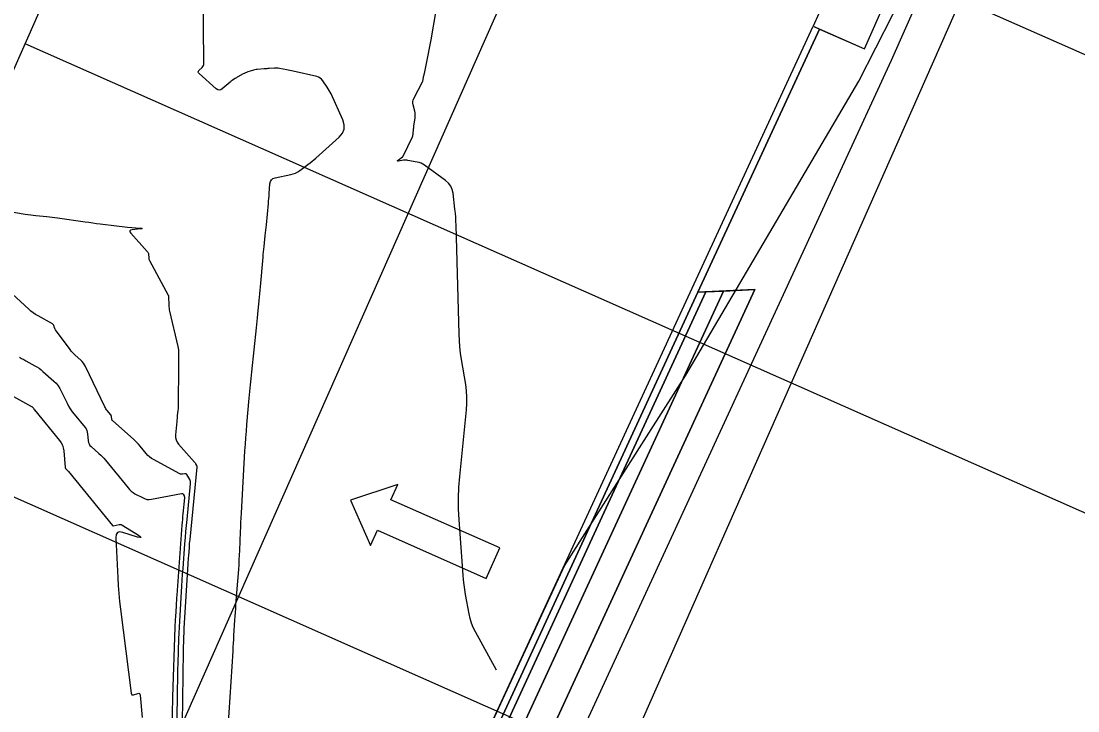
# Model space of a CAD drawing. Extents: x 658976 to 668726, y 639543 to 647196.
# Drawn here: x 662816.3 to 662942.4, y 643051.9 to 643134.2 of the extents above; entities that cross this region are included whole.
import ezdxf

# ---------------------------------------------------------------- set-up
doc = ezdxf.new("R2010")
doc.units = 0
for name, color, linetype in [('Ex_Major Contours', 7, 'Continuous'), ('Ex_Minor Contours', 7, 'Continuous'), ('R_Exist Surface', 7, 'Continuous'), ('R_Fin Surface', 7, 'Continuous'), ('R_Grid', 7, 'Continuous'), ('R_MOT', 7, 'Continuous'), ('R_Proposed Const Limits', 7, 'Continuous'), ('R_Sub Surface', 7, 'Continuous')]:
    doc.layers.add(name, color=color, linetype=linetype)

msp = doc.modelspace()

# ---------------------------------------------------------------- linework, layer by layer
msp.add_lwpolyline([(662910.83, 643133.61), (662916.93, 643130.91), (662925.02, 643149.2), (662918.88, 643151.92), (662916.85, 643147.35), (662899.5, 643151.38), (662898.15, 643148.33), (662898.2, 643148.31), (662912.85, 643138.18), (662910.83, 643133.61)])
at = {"layer": 'Ex_Major Contours'}
msp.add_lwpolyline([(662840.99, 643049.92), (662841.57, 643059.07), (662841.6, 643059.53), (662841.63, 643059.99), (662841.66, 643060.45), (662841.68, 643060.91), (662841.8, 643062.76), (662841.82, 643063.22), (662841.86, 643063.68), (662841.89, 643064.14), (662841.92, 643064.6), (662842.25, 643068.81), (662842.29, 643069.37), (662842.32, 643069.93), (662842.35, 643070.49), (662842.38, 643071.05), (662842.47, 643073.29), (662842.49, 643073.85), (662842.52, 643074.41), (662842.55, 643074.97), (662842.58, 643075.53), (662843, 643082.94), (662843.05, 643083.73), (662843.11, 643084.51), (662843.17, 643085.3), (662843.23, 643086.09), (662843.5, 643089.24), (662843.57, 643090.02), (662843.64, 643090.81), (662843.72, 643091.59), (662843.8, 643092.38), (662844.37, 643097.61), (662844.41, 643098.02), (662844.45, 643098.42), (662844.5, 643098.83), (662844.54, 643099.24), (662844.7, 643100.87), (662844.75, 643101.28), (662844.78, 643101.69), (662844.82, 643102.1), (662844.86, 643102.5), (662845.16, 643106.05), (662845.18, 643106.37), (662845.21, 643106.69), (662845.25, 643107.01), (662845.28, 643107.33), (662845.42, 643108.62), (662845.45, 643108.94), (662845.48, 643109.26), (662845.52, 643109.58), (662845.55, 643109.9), (662845.79, 643112.46), (662845.82, 643112.75), (662845.85, 643113.05), (662845.87, 643113.34), (662845.89, 643113.64), (662845.98, 643114.82), (662846.03, 643115.08), (662846.15, 643115.29), (662846.34, 643115.44), (662846.6, 643115.52), (662848.47, 643115.9), (662848.76, 643115.98), (662849.04, 643116.09), (662849.3, 643116.22), (662849.55, 643116.39), (662850.52, 643117.12), (662850.76, 643117.3), (662851, 643117.49), (662851.23, 643117.68), (662851.46, 643117.88), (662854.24, 643120.38), (662854.63, 643120.83), (662854.83, 643121.32), (662854.85, 643121.85), (662854.67, 643122.42), (662853.27, 643125.53), (662853.17, 643125.74), (662853.06, 643125.94), (662852.94, 643126.14), (662852.82, 643126.34), (662852.29, 643127.1), (662852.15, 643127.27), (662851.98, 643127.41), (662851.79, 643127.52), (662851.58, 643127.59), (662848.75, 643128.25), (662848.56, 643128.3), (662848.37, 643128.34), (662848.17, 643128.38), (662847.98, 643128.42), (662847.12, 643128.57), (662846.97, 643128.6), (662846.82, 643128.61), (662846.66, 643128.61), (662846.51, 643128.61), (662845.89, 643128.56), (662845.74, 643128.55), (662845.59, 643128.54), (662845.43, 643128.53), (662845.28, 643128.52), (662844.46, 643128.45), (662844.32, 643128.43), (662844.17, 643128.41), (662844.03, 643128.37), (662843.89, 643128.33), (662843.33, 643128.15), (662843.19, 643128.1), (662843.05, 643128.04), (662842.92, 643127.98), (662842.79, 643127.91), (662842.14, 643127.55), (662842.06, 643127.51), (662841.98, 643127.46), (662841.91, 643127.41), (662841.83, 643127.36), (662841.52, 643127.16), (662841.45, 643127.11), (662841.37, 643127.06), (662841.3, 643127), (662841.23, 643126.94), (662840.28, 643126.12), (662840.1, 643126.01), (662839.92, 643125.97), (662839.74, 643126.01), (662839.56, 643126.13), (662837.52, 643127.96), (662837.45, 643128.05), (662837.42, 643128.14), (662837.44, 643128.24), (662837.51, 643128.33), (662837.9, 643128.7), (662837.98, 643128.8), (662838.04, 643128.91), (662838.07, 643129.03), (662838.08, 643129.16), (662838.02, 643138.2)], dxfattribs=at)
at = {"layer": 'Ex_Minor Contours'}
for points in [[(662873, 643056.78), (662870.51, 643061.34), (662870.25, 643061.86), (662870.03, 643062.4), (662869.87, 643062.95), (662869.74, 643063.52), (662869.33, 643065.82), (662869.24, 643066.39), (662869.16, 643066.97), (662869.09, 643067.55), (662869.04, 643068.13), (662868.56, 643074.73), (662868.49, 643076.02), (662868.48, 643077.31), (662868.52, 643078.6), (662868.63, 643079.89), (662869.43, 643087.85), (662869.48, 643088.6), (662869.48, 643089.36), (662869.43, 643090.11), (662869.34, 643090.86), (662868.85, 643093.85), (662868.74, 643094.6), (662868.66, 643095.35), (662868.6, 643096.11), (662868.56, 643096.86), (662868.2, 643109.88), (662868.18, 643110.36), (662868.15, 643110.83), (662868.11, 643111.31), (662868.06, 643111.79), (662867.83, 643113.69), (662867.74, 643114.14), (662867.56, 643114.54), (662867.29, 643114.89), (662866.95, 643115.2), (662864.41, 643117.02), (662864.21, 643117.15), (662864.01, 643117.25), (662863.79, 643117.33), (662863.56, 643117.39), (662862.44, 643117.6), (662862.31, 643117.62), (662862.17, 643117.63), (662862.04, 643117.63), (662861.91, 643117.61), (662861.32, 643117.52), (662861.24, 643117.52), (662861.2, 643117.53), (662861.22, 643117.57), (662861.28, 643117.63), (662861.81, 643118.02), (662861.82, 643118.03), (662861.82, 643118.03), (662861.82, 643118.03), (662861.83, 643118.04), (662861.84, 643118.06), (662861.85, 643118.07), (662861.86, 643118.08), (662861.87, 643118.1), (662861.88, 643118.1), (662861.88, 643118.11), (662861.88, 643118.11), (662861.88, 643118.12), (662862.98, 643120.41), (662863.02, 643120.51), (662863.05, 643120.61), (662863.07, 643120.72), (662863.09, 643120.82), (662863.12, 643121.25), (662863.13, 643121.36), (662863.14, 643121.47), (662863.15, 643121.57), (662863.17, 643121.68), (662863.31, 643122.68), (662863.33, 643122.88), (662863.33, 643123.07), (662863.31, 643123.27), (662863.27, 643123.46), (662863.06, 643124.23), (662863.02, 643124.42), (662863.02, 643124.61), (662863.06, 643124.79), (662863.14, 643124.97), (662864.17, 643126.97), (662864.21, 643127.04), (662864.24, 643127.12), (662864.26, 643127.2), (662864.28, 643127.28), (662864.36, 643127.72), (662864.37, 643127.74), (662864.37, 643127.77), (662864.37, 643127.79), (662864.38, 643127.81), (662864.4, 643127.9), (662864.4, 643127.92), (662864.41, 643127.94), (662864.41, 643127.96), (662864.42, 643127.98), (662864.92, 643130.37), (662865, 643130.77), (662865.08, 643131.18), (662865.16, 643131.58), (662865.23, 643131.99), (662866.42, 643139.03)], [(662814.71, 643111.54), (662816.78, 643111.2), (662817.1, 643111.15), (662817.42, 643111.1), (662817.73, 643111.06), (662818.05, 643111.02), (662819.33, 643110.89), (662819.65, 643110.85), (662819.97, 643110.81), (662820.29, 643110.77), (662820.61, 643110.73), (662823.94, 643110.27), (662824.38, 643110.21), (662824.82, 643110.15), (662825.26, 643110.09), (662825.7, 643110.04), (662827.67, 643109.79), (662828, 643109.75), (662828.33, 643109.71), (662828.65, 643109.68), (662828.98, 643109.65), (662830.48, 643109.52), (662830.65, 643109.5), (662830.71, 643109.48), (662830.65, 643109.45), (662830.48, 643109.43), (662829.53, 643109.33), (662829.34, 643109.29), (662829.25, 643109.21), (662829.26, 643109.09), (662829.37, 643108.93), (662831.34, 643106.72), (662831.4, 643106.64), (662831.44, 643106.56), (662831.47, 643106.48), (662831.48, 643106.38), (662831.51, 643106), (662831.52, 643105.91), (662831.54, 643105.82), (662831.57, 643105.73), (662831.61, 643105.65), (662833.84, 643101.52), (662833.85, 643101.51), (662833.86, 643101.5), (662833.86, 643101.48), (662833.87, 643101.47), (662833.88, 643101.41), (662833.89, 643101.4), (662833.89, 643101.38), (662833.89, 643101.37), (662833.89, 643101.35), (662833.92, 643100.31), (662833.92, 643100.13), (662833.94, 643099.96), (662833.97, 643099.78), (662834, 643099.61), (662834.99, 643095.38), (662835.03, 643095.19), (662835.06, 643095), (662835.07, 643094.8), (662835.08, 643094.61), (662835.08, 643093.83), (662835.08, 643093.64), (662835.08, 643093.44), (662835.08, 643093.25), (662835.07, 643093.05), (662835.03, 643088.45), (662835.03, 643088.29), (662835.02, 643088.12), (662835.01, 643087.95), (662834.99, 643087.79), (662834.92, 643087.12), (662834.91, 643086.96), (662834.89, 643086.79), (662834.87, 643086.63), (662834.86, 643086.46), (662834.72, 643084.87), (662834.72, 643084.56), (662834.78, 643084.27), (662834.9, 643084), (662835.08, 643083.75), (662836.98, 643081.6), (662837.01, 643081.55), (662837.05, 643081.51), (662837.08, 643081.46), (662837.11, 643081.41), (662837.22, 643081.21), (662837.25, 643081.16), (662837.26, 643081.1), (662837.27, 643081.05), (662837.27, 643080.99), (662836.4, 643072.36), (662836.38, 643072.12), (662836.35, 643071.88), (662836.33, 643071.64), (662836.32, 643071.4), (662836.24, 643070.43), (662836.23, 643070.19), (662836.21, 643069.95), (662836.19, 643069.71), (662836.18, 643069.47), (662835.72, 643061.77), (662835.71, 643061.55), (662835.7, 643061.32), (662835.69, 643061.1), (662835.68, 643060.87), (662835.65, 643059.97), (662835.64, 643059.75), (662835.63, 643059.52), (662835.63, 643059.29), (662835.63, 643059.07), (662835.52, 643050.48)], [(662834.9, 643050.22), (662834.96, 643054.71), (662834.97, 643055.43), (662834.98, 643056.15), (662835, 643056.87), (662835.03, 643057.59), (662835.12, 643060.51), (662835.15, 643061.21), (662835.18, 643061.92), (662835.22, 643062.62), (662835.25, 643063.32), (662835.42, 643066.12), (662835.47, 643066.82), (662835.51, 643067.52), (662835.56, 643068.22), (662835.61, 643068.92), (662835.83, 643071.87), (662835.89, 643072.6), (662835.95, 643073.32), (662836.01, 643074.04), (662836.08, 643074.77), (662836.51, 643079.01), (662836.51, 643079.15), (662836.5, 643079.28), (662836.46, 643079.4), (662836.4, 643079.53), (662836.07, 643080.11), (662836.03, 643080.17), (662835.97, 643080.21), (662835.91, 643080.22), (662835.84, 643080.22), (662835.53, 643080.16), (662835.45, 643080.15), (662835.38, 643080.15), (662835.31, 643080.17), (662835.24, 643080.2), (662832.09, 643081.9), (662831.85, 643082.05), (662831.62, 643082.22), (662831.41, 643082.41), (662831.22, 643082.63), (662830.49, 643083.52), (662830.3, 643083.74), (662830.1, 643083.96), (662829.9, 643084.16), (662829.68, 643084.36), (662827.21, 643086.52), (662827.16, 643086.57), (662827.13, 643086.62), (662827.11, 643086.68), (662827.09, 643086.74), (662827.07, 643087.01), (662827.06, 643087.08), (662827.04, 643087.14), (662827.01, 643087.2), (662826.97, 643087.25), (662826.56, 643087.76), (662826.48, 643087.86), (662826.4, 643087.97), (662826.34, 643088.08), (662826.28, 643088.2), (662823.96, 643093.03), (662823.85, 643093.23), (662823.73, 643093.42), (662823.58, 643093.59), (662823.42, 643093.75), (662822.74, 643094.36), (662822.57, 643094.51), (662822.41, 643094.68), (662822.27, 643094.85), (662822.13, 643095.03), (662820.4, 643097.39), (662820.36, 643097.45), (662820.32, 643097.51), (662820.3, 643097.57), (662820.27, 643097.64), (662820.18, 643097.91), (662820.15, 643097.98), (662820.12, 643098.03), (662820.07, 643098.08), (662820.01, 643098.11), (662818.31, 643099.04), (662818.01, 643099.22), (662817.72, 643099.41), (662817.45, 643099.62), (662817.19, 643099.84), (662813.23, 643103.48)], [(662816.07, 643094.14), (662816.33, 643093.98), (662816.59, 643093.83), (662816.85, 643093.69), (662817.91, 643093.11), (662818.17, 643092.96), (662818.42, 643092.8), (662818.66, 643092.62), (662818.89, 643092.42), (662820.17, 643091.28), (662820.45, 643091.01), (662820.69, 643090.72), (662820.9, 643090.4), (662821.08, 643090.06), (662821.77, 643088.63), (662821.95, 643088.28), (662822.15, 643087.95), (662822.37, 643087.62), (662822.61, 643087.31), (662823.91, 643085.73), (662824.03, 643085.56), (662824.12, 643085.38), (662824.18, 643085.19), (662824.21, 643084.99), (662824.29, 643084.15), (662824.32, 643083.95), (662824.39, 643083.77), (662824.5, 643083.6), (662824.64, 643083.46), (662825.57, 643082.64), (662825.78, 643082.45), (662825.97, 643082.26), (662826.16, 643082.06), (662826.34, 643081.85), (662829.05, 643078.53), (662829.23, 643078.33), (662829.42, 643078.15), (662829.64, 643077.98), (662829.87, 643077.84), (662830.83, 643077.33), (662831.07, 643077.22), (662831.33, 643077.16), (662831.58, 643077.14), (662831.85, 643077.17), (662835.43, 643077.87), (662835.48, 643077.88), (662835.53, 643077.87), (662835.58, 643077.84), (662835.61, 643077.79), (662835.73, 643077.57), (662835.76, 643077.52), (662835.78, 643077.46), (662835.79, 643077.4), (662835.78, 643077.34), (662835.59, 643075.44), (662835.56, 643075.1), (662835.53, 643074.76), (662835.5, 643074.43), (662835.47, 643074.09), (662834.85, 643065.74), (662834.83, 643065.42), (662834.81, 643065.09), (662834.79, 643064.77), (662834.77, 643064.45), (662834.69, 643063.16), (662834.67, 643062.83), (662834.65, 643062.51), (662834.64, 643062.19), (662834.63, 643061.87), (662834.35, 643053.59), (662834.34, 643053.18), (662834.33, 643052.78), (662834.32, 643052.37), (662834.31, 643051.96), (662834.29, 643049.95)], [(662813.12, 643090.65), (662817.52, 643088.25), (662817.55, 643088.24), (662817.57, 643088.23), (662817.59, 643088.21), (662817.61, 643088.19), (662817.69, 643088.12), (662817.71, 643088.1), (662817.73, 643088.08), (662817.75, 643088.05), (662817.76, 643088.03), (662817.81, 643087.93), (662817.82, 643087.9), (662817.84, 643087.88), (662817.85, 643087.86), (662817.87, 643087.83), (662820.85, 643084.2), (662821.05, 643083.92), (662821.2, 643083.62), (662821.3, 643083.3), (662821.36, 643082.96), (662821.53, 643080.96), (662821.54, 643080.91), (662821.56, 643080.87), (662821.58, 643080.83), (662821.62, 643080.79), (662821.78, 643080.65), (662821.82, 643080.61), (662821.86, 643080.57), (662821.89, 643080.54), (662821.93, 643080.5), (662827.19, 643074.04), (662827.19, 643074.04), (662827.2, 643074.03), (662827.2, 643074.03), (662827.21, 643074.03), (662827.24, 643074.01), (662827.24, 643074.01), (662827.25, 643074.01), (662827.25, 643074.01), (662827.26, 643074.01), (662827.98, 643074.15), (662828.1, 643074.16), (662828.21, 643074.15), (662828.32, 643074.12), (662828.43, 643074.06), (662830.28, 643072.88), (662830.53, 643072.7), (662830.59, 643072.6), (662830.48, 643072.6), (662830.18, 643072.67), (662828.41, 643073.22), (662828.04, 643073.27), (662827.78, 643073.19), (662827.63, 643072.96), (662827.59, 643072.59), (662827.81, 643067.81), (662827.86, 643066.87), (662827.93, 643065.93), (662828.02, 643064.99), (662828.13, 643064.05), (662829.41, 643054.03), (662829.44, 643053.92), (662829.49, 643053.85), (662829.58, 643053.83), (662829.69, 643053.85), (662830.2, 643054.01), (662830.32, 643054.03), (662830.4, 643054), (662830.45, 643053.93), (662830.48, 643053.82), (662830.73, 643051.14)]]:
    msp.add_lwpolyline(points, dxfattribs=at)
at = {"layer": 'R_Exist Surface'}
msp.add_lwpolyline([(662833.68, 642966.44), (662855.16, 643013.07), (662881.15, 643069.23), (662891.46, 643085.48), (662895.6, 643091.99), (662902.06, 643102.9), (662916.26, 643127.07), (662936.56, 643166.87), (662959.83, 643211.87), (662971.62, 643231.64), (662977.88, 643265.9), (662977.89, 643267.54), (662978.54, 643271), (662978.74, 643272.44), (662979.84, 643276.94), (662988.36, 643311.22)], dxfattribs=at)
at = {"layer": 'R_Fin Surface'}
for points in [[(662860.18, 643021.93), (662897.05, 643101.87), (662897.99, 643101.91), (662860.94, 643021.59)], [(662860.94, 643021.59), (662897.99, 643101.91), (662900.1, 643102.01), (662862.65, 643020.83)], [(662862.65, 643020.83), (662900.1, 643102.01), (662903.85, 643102.19), (662865.7, 643019.48)]]:
    msp.add_lwpolyline(points, close=True, dxfattribs=at)
at = {"layer": 'R_Grid'}
for p, q in [((662695.34, 642857.16), (662998.85, 643543.01)), ((662741.07, 642836.93), (663044.57, 643522.77)), ((662786.79, 642816.69), (663090.29, 643502.54)), ((662974.15, 643116.52), (662836.98, 643177.22)), ((662953.91, 643070.8), (662816.75, 643131.5)), ((662933.68, 643025.08), (662796.51, 643085.78))]:
    msp.add_line(p, q, dxfattribs=at)
at = {"layer": 'R_MOT'}
for p, q in [((662861.23, 643078.95), (662855.6, 643077.07)), ((662860.42, 643077.12), (662861.23, 643078.95)), ((662855.6, 643077.07), (662857.99, 643071.64)), ((662873.41, 643071.38), (662860.42, 643077.12)), ((662857.99, 643071.64), (662858.8, 643073.47)), ((662858.8, 643073.47), (662871.79, 643067.72)), ((662871.79, 643067.72), (662873.41, 643071.38))]:
    msp.add_line(p, q, dxfattribs=at)
at = {"layer": 'R_Proposed Const Limits'}
msp.add_lwpolyline([(662859.41, 643022.26), (662896.12, 643101.84), (662910.83, 643133.61), (662911.59, 643133.27), (662897.05, 643101.87), (662860.18, 643021.93)], close=True, dxfattribs=at)
at = {"layer": 'R_Sub Surface'}
for points in [[(662985.67, 643270.93), (662928.21, 643147.78), (662920.12, 643129.5), (662868.75, 643018.13), (662865.7, 643019.48)], [(662865.7, 643019.48), (662903.85, 643102.19), (662897.05, 643101.87), (662911.59, 643133.27), (662916.93, 643130.91), (662925.02, 643149.2), (662919.64, 643151.58), (662930.04, 643173.88), (662934.31, 643168.72), (662971.04, 643247.45), (662964.22, 643247.13), (662973.06, 643265.1), (662972.11, 643265.05), (662974.19, 643268.21)]]:
    msp.add_lwpolyline(points, dxfattribs=at)

doc.saveas('drawing.dxf')
